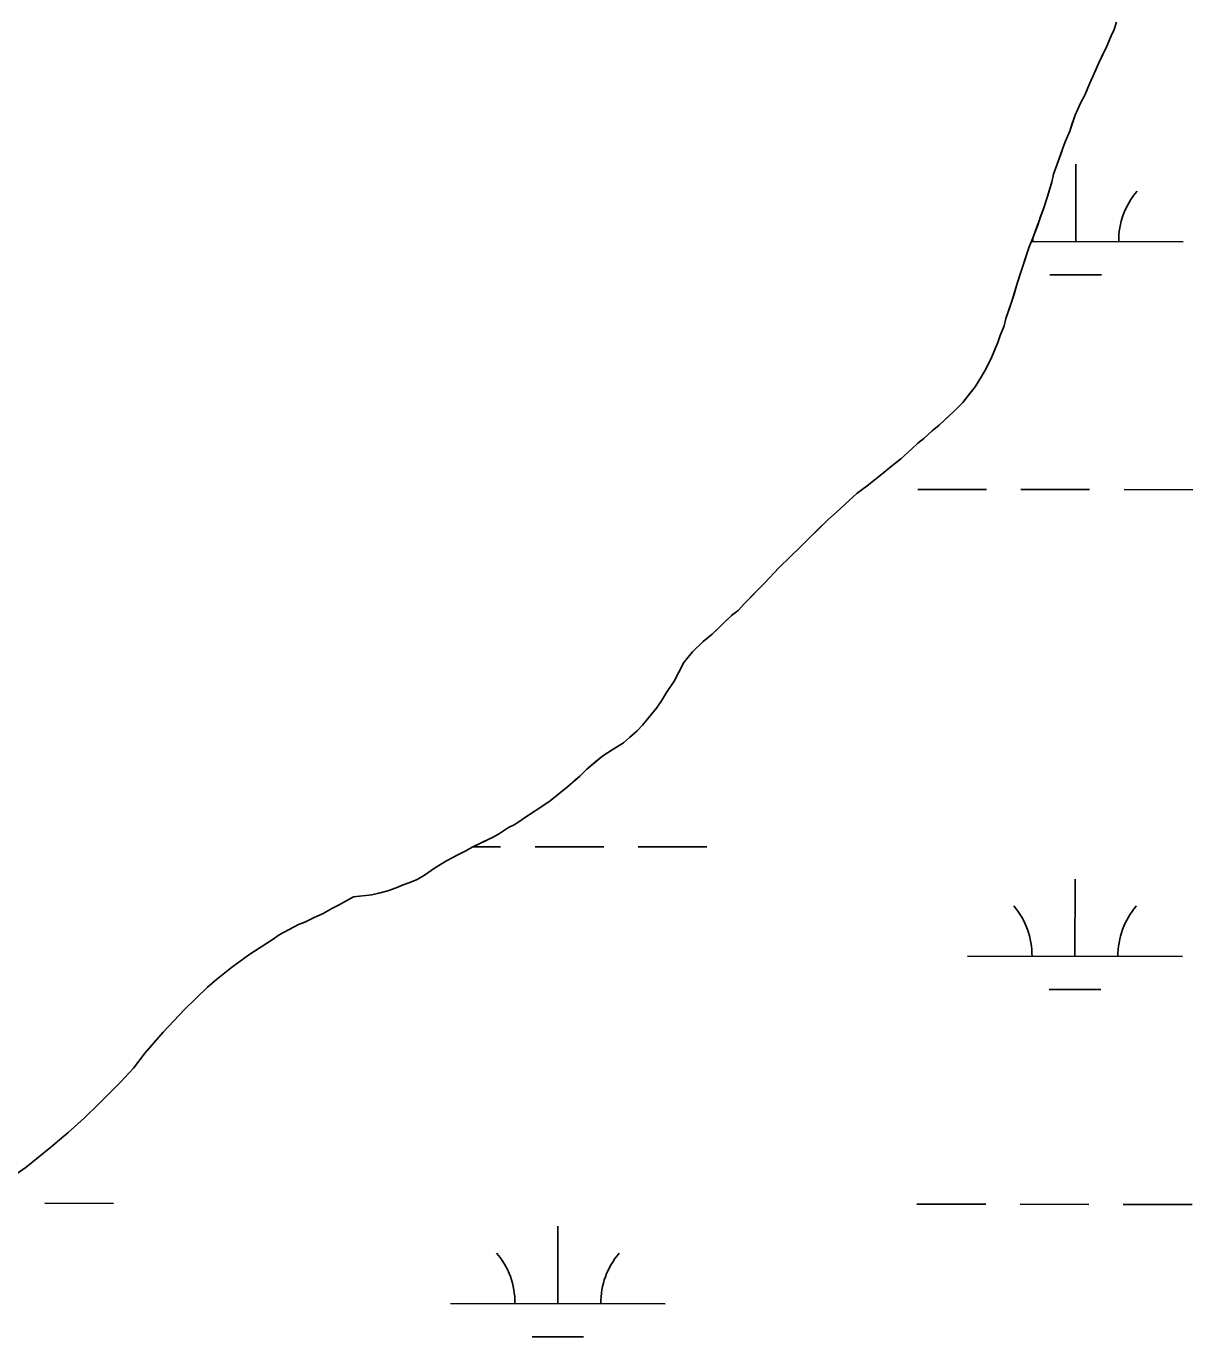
# Model space of a CAD drawing. Extents: x 3148686 to 3186545, y 916144 to 941516.
# Drawn here: x 3157248 to 3157791, y 926080 to 926690 of the extents above; entities that cross this region are included whole.
import ezdxf

# ---------------------------------------------------------------- set-up
doc = ezdxf.new("R2010")
doc.units = 0
for name, color, linetype in [('V-SITE-VEGE', 7, 'Continuous'), ('V-TOPO-SHOR', 7, 'Continuous'), ('V-WETL-SWMP', 7, 'Continuous')]:
    doc.layers.add(name, color=color, linetype=linetype)

msp = doc.modelspace()

# ---------------------------------------------------------------- linework, layer by layer
at = {"layer": 'V-SITE-VEGE'}
for p, q in [((3157753.91, 926688.16), (3157752.53, 926685.16)), ((3157755.09, 926691.55), (3157753.91, 926688.16)), ((3157752.53, 926685.16), (3157750.57, 926680.37)), ((3157750.57, 926680.37), (3157746.83, 926672.58)), ((3157746.83, 926672.58), (3157744.07, 926666.18)), ((3157742.5, 926662.79), (3157740.34, 926657.59)), ((3157744.07, 926666.18), (3157742.5, 926662.79)), ((3157740.34, 926657.59), (3157738.37, 926653.8)), ((3157738.37, 926653.8), (3157735.81, 926648.2)), ((3157735.81, 926648.2), (3157733.26, 926640.81)), ((3157733.26, 926640.81), (3157731.1, 926635.82)), ((3157730.12, 926632.83), (3157727.37, 926625.44)), ((3157731.1, 926635.82), (3157730.12, 926632.83)), ((3157725.81, 926620.84), (3157725.03, 926617.06)), ((3157727.37, 926625.44), (3157725.81, 926620.84)), ((3157725.03, 926617.06), (3157722.88, 926610.47)), ((3157722.88, 926610.47), (3157721.12, 926604.68)), ((3157721.12, 926604.68), (3157716.02, 926590.7)), ((3157716.02, 926590.7), (3157714.45, 926586.91)), ((3157714.45, 926586.91), (3157711.11, 926577.12)), ((3157711.11, 926577.12), (3157708.76, 926569.94)), ((3157708.76, 926569.94), (3157706.42, 926561.75)), ((3157706.42, 926561.75), (3157703.48, 926553.57)), ((3157703.48, 926553.57), (3157702.7, 926550.17)), ((3157702.7, 926550.17), (3157700.94, 926545.78)), ((3157699.76, 926542.39), (3157697.01, 926535.79)), ((3157700.94, 926545.78), (3157699.76, 926542.39)), ((3157697.01, 926535.79), (3157694.45, 926530.4)), ((3157694.45, 926530.4), (3157692.28, 926526.6)), ((3157692.28, 926526.6), (3157689.32, 926521.8)), ((3157689.32, 926521.8), (3157683.58, 926514.59)), ((3157679.62, 926510.59), (3157672.48, 926503.97)), ((3157683.58, 926514.59), (3157679.62, 926510.59)), ((3157672.48, 926503.97), (3157669.31, 926501.36)), ((3157665.35, 926497.75), (3157662.57, 926495.54)), ((3157669.31, 926501.36), (3157665.35, 926497.75)), ((3157659.6, 926492.74), (3157654.64, 926488.32)), ((3157662.57, 926495.54), (3157659.6, 926492.74)), ((3157654.64, 926488.32), (3157650.27, 926484.91)), ((3157645.92, 926481.1), (3157638.97, 926475.68)), ((3157650.27, 926484.91), (3157645.92, 926481.1)), ((3157638.97, 926475.68), (3157634.41, 926472.27)), ((3157634.41, 926472.27), (3157624.89, 926463.64)), ((3157624.89, 926463.64), (3157620.53, 926459.83)), ((3157620.53, 926459.83), (3157608.25, 926447.6)), ((3157608.25, 926447.6), (3157597.95, 926437.58)), ((3157597.95, 926437.58), (3157591.21, 926430.37)), ((3157591.21, 926430.37), (3157581.91, 926420.95)), ((3157581.91, 926420.95), (3157578.93, 926417.74)), ((3157575.96, 926415.34), (3157566.84, 926406.71)), ((3157578.93, 926417.74), (3157575.96, 926415.34)), ((3157566.84, 926406.71), (3157562.68, 926403.31)), ((3157562.68, 926403.31), (3157557.72, 926398.49)), ((3157557.72, 926398.49), (3157553.77, 926393.49)), ((3157553.77, 926393.49), (3157549.23, 926384.89)), ((3157549.23, 926384.89), (3157545.68, 926379.49)), ((3157543.31, 926375.7), (3157540.94, 926372.29)), ((3157545.68, 926379.49), (3157543.31, 926375.7)), ((3157540.94, 926372.29), (3157534.41, 926364.29)), ((3157534.41, 926364.29), (3157532.03, 926361.68)), ((3157528.46, 926358.67), (3157525.69, 926356.07)), ((3157532.03, 926361.68), (3157528.46, 926358.67)), ((3157520.33, 926352.85), (3157515.96, 926350.03)), ((3157525.69, 926356.07), (3157520.33, 926352.85)), ((3157515.96, 926350.03), (3157508.62, 926343.81)), ((3157505.25, 926340.6), (3157499.51, 926335.59)), ((3157508.62, 926343.81), (3157505.25, 926340.6)), ((3157499.51, 926335.59), (3157491.57, 926329.17)), ((3157491.57, 926329.17), (3157478.47, 926320.52)), ((3157472.12, 926316.7), (3157467.95, 926313.89)), ((3157475.1, 926318.11), (3157472.12, 926316.7)), ((3157478.47, 926320.52), (3157475.1, 926318.11)), ((3157464.97, 926312.27), (3157455.23, 926307.64)), ((3157467.95, 926313.89), (3157464.97, 926312.27)), ((3157448.48, 926304.01), (3157443.31, 926301.19)), ((3157452.25, 926305.83), (3157448.48, 926304.01)), ((3157455.23, 926307.64), (3157452.25, 926305.83)), ((3157437.75, 926297.77), (3157432.99, 926294.56)), ((3157443.31, 926301.19), (3157437.75, 926297.77)), ((3157423.05, 926290.11), (3157419.87, 926288.7)), ((3157426.23, 926291.13), (3157423.05, 926290.11)), ((3157429.62, 926292.54), (3157426.23, 926291.13)), ((3157432.99, 926294.56), (3157429.62, 926292.54)), ((3157399.96, 926284.52), (3157393.02, 926280.59)), ((3157408.53, 926285.45), (3157399.96, 926284.52)), ((3157412.31, 926286.27), (3157408.53, 926285.45)), ((3157415.9, 926287.28), (3157412.31, 926286.27)), ((3157419.87, 926288.7), (3157415.9, 926287.28)), ((3157390.25, 926279.21), (3157385.88, 926276.65)), ((3157393.02, 926280.59), (3157390.25, 926279.21)), ((3157377.36, 926272.73), (3157374.38, 926271.55)), ((3157381.32, 926274.69), (3157377.36, 926272.73)), ((3157385.88, 926276.65), (3157381.32, 926274.69)), ((3157365.46, 926266.84), (3157362.09, 926264.48)), ((3157374.38, 926271.55), (3157365.46, 926266.84)), ((3157362.09, 926264.48), (3157351.77, 926257.79)), ((3157351.77, 926257.79), (3157343.23, 926251.49)), ((3157343.23, 926251.49), (3157336.29, 926245.97)), ((3157332.12, 926242.42), (3157321.39, 926231.98)), ((3157336.29, 926245.97), (3157332.12, 926242.42)), ((3157321.39, 926231.98), (3157311.45, 926221.53)), ((3157311.45, 926221.53), (3157303.1, 926211.86)), ((3157303.1, 926211.86), (3157297.54, 926204.76)), ((3157297.54, 926204.76), (3157291.57, 926198.25)), ((3157291.57, 926198.25), (3157281.64, 926188.19)), ((3157281.64, 926188.19), (3157274.69, 926181.49)), ((3157274.69, 926181.49), (3157267.14, 926174.79)), ((3157267.14, 926174.79), (3157259.2, 926167.89)), ((3157259.2, 926167.89), (3157247.68, 926158.64))]:
    msp.add_line(p, q, dxfattribs=at)
at = {"layer": 'V-TOPO-SHOR'}
for points in [[(3157755.09, 926691.55), (3157753.91, 926688.16), (3157752.53, 926685.16), (3157750.57, 926680.37), (3157749.19, 926677.57), (3157746.83, 926672.58), (3157745.45, 926669.38), (3157744.07, 926666.18), (3157742.5, 926662.79), (3157740.34, 926657.59), (3157738.37, 926653.8), (3157735.81, 926648.2), (3157734.44, 926644.41), (3157733.26, 926640.81), (3157731.1, 926635.82), (3157730.12, 926632.83), (3157728.94, 926629.63), (3157727.37, 926625.44), (3157725.81, 926620.84), (3157725.03, 926617.06), (3157724.05, 926614.06), (3157722.88, 926610.47), (3157721.12, 926604.68), (3157719.74, 926601.08), (3157718.37, 926597.09), (3157716.02, 926590.7), (3157714.45, 926586.91), (3157713.07, 926582.71), (3157711.11, 926577.12), (3157709.94, 926573.33), (3157708.76, 926569.94), (3157707.4, 926564.95), (3157706.42, 926561.75), (3157705.25, 926558.36), (3157703.48, 926553.57), (3157702.7, 926550.17), (3157700.94, 926545.78), (3157699.76, 926542.39), (3157698.38, 926539.19), (3157697.01, 926535.79), (3157694.45, 926530.4), (3157692.28, 926526.6), (3157689.32, 926521.8), (3157687.34, 926519.4), (3157683.58, 926514.59), (3157679.62, 926510.59), (3157675.46, 926506.78), (3157672.48, 926503.97), (3157669.31, 926501.36), (3157665.35, 926497.75), (3157662.57, 926495.54), (3157659.6, 926492.74), (3157654.64, 926488.32), (3157650.27, 926484.91), (3157645.92, 926481.1), (3157638.97, 926475.68), (3157634.41, 926472.27), (3157630.64, 926468.86)], [(3157630.64, 926468.86), (3157624.89, 926463.64), (3157620.53, 926459.83), (3157615.98, 926455.22), (3157608.25, 926447.6), (3157603.1, 926442.6), (3157597.95, 926437.58), (3157591.21, 926430.37), (3157587.25, 926426.36), (3157581.9, 926420.95), (3157578.93, 926417.74), (3157575.96, 926415.34), (3157572.39, 926411.93), (3157570.01, 926409.72), (3157566.84, 926406.72), (3157562.68, 926403.31), (3157557.72, 926398.49), (3157553.77, 926393.49), (3157551.2, 926388.69), (3157549.23, 926384.89), (3157545.68, 926379.49), (3157543.31, 926375.7), (3157540.94, 926372.29), (3157538.56, 926369.29), (3157534.41, 926364.29), (3157532.03, 926361.68), (3157528.46, 926358.67), (3157525.69, 926356.07), (3157520.33, 926352.85), (3157515.96, 926350.03), (3157512.79, 926347.42), (3157508.62, 926343.81), (3157505.25, 926340.6), (3157502.68, 926338.4), (3157499.51, 926335.59), (3157491.57, 926329.17), (3157487.6, 926326.55), (3157481.85, 926322.73), (3157478.47, 926320.52), (3157475.1, 926318.11), (3157472.12, 926316.7), (3157467.95, 926313.89), (3157464.97, 926312.27), (3157460.4, 926310.06), (3157455.23, 926307.64), (3157452.25, 926305.83), (3157448.48, 926304.01), (3157443.31, 926301.19), (3157437.75, 926297.77), (3157432.99, 926294.56), (3157429.62, 926292.54), (3157426.23, 926291.13), (3157423.05, 926290.11), (3157419.87, 926288.7), (3157415.9, 926287.28), (3157412.31, 926286.27), (3157408.53, 926285.45)], [(3157236.37, 926150.76), (3157247.68, 926158.64), (3157259.2, 926167.89), (3157267.14, 926174.79), (3157274.69, 926181.49), (3157281.64, 926188.19), (3157291.57, 926198.25), (3157297.54, 926204.76), (3157303.1, 926211.86), (3157311.45, 926221.53), (3157321.39, 926231.98), (3157332.12, 926242.42), (3157336.29, 926245.97), (3157343.23, 926251.49), (3157351.77, 926257.79), (3157362.09, 926264.48), (3157365.46, 926266.84), (3157374.38, 926271.55), (3157377.36, 926272.73), (3157381.32, 926274.69), (3157385.88, 926276.65), (3157390.25, 926279.21), (3157393.02, 926280.59), (3157399.96, 926284.52), (3157408.53, 926285.45)]]:
    msp.add_lwpolyline(points, dxfattribs=at)
at = {"layer": 'V-WETL-SWMP'}
for p, q in [((3157736.08, 926589.42), (3157736.12, 926625.42)), ((3157715.49, 926589.44), (3157786.08, 926589.36)), ((3157724.06, 926574), (3157748.06, 926573.97)), ((3157662.55, 926474.06), (3157694.55, 926474.03)), ((3157710.55, 926474.01), (3157742.55, 926473.98)), ((3157758.55, 926473.96), (3157790.55, 926473.93)), ((3157455.54, 926307.78), (3157468.47, 926307.76)), ((3157484.47, 926307.75), (3157516.47, 926307.71)), ((3157532.47, 926307.7), (3157564.47, 926307.66)), ((3157735.73, 926256.74), (3157735.77, 926292.74)), ((3157685.73, 926256.79), (3157785.73, 926256.69)), ((3157723.71, 926241.32), (3157747.71, 926241.3)), ((3157256.29, 926141.81), (3157288.29, 926141.78)), ((3157662.2, 926141.39), (3157694.2, 926141.35)), ((3157710.2, 926141.34), (3157742.2, 926141.3)), ((3157758.2, 926141.29), (3157790.2, 926141.25)), ((3157495.09, 926095.13), (3157495.12, 926131.13)), ((3157445.09, 926095.19), (3157545.09, 926095.08)), ((3157483.07, 926079.71), (3157507.07, 926079.69))]:
    msp.add_line(p, q, dxfattribs=at)
msp.add_lwpolyline([(3157755.09, 926691.55), (3157753.91, 926688.16), (3157752.53, 926685.16), (3157750.57, 926680.37), (3157749.19, 926677.57), (3157746.83, 926672.58), (3157744.07, 926666.18), (3157742.5, 926662.79), (3157740.34, 926657.59), (3157738.37, 926653.8), (3157735.81, 926648.2), (3157734.44, 926644.41), (3157733.26, 926640.81), (3157731.1, 926635.82), (3157730.12, 926632.83), (3157728.94, 926629.63), (3157727.37, 926625.44), (3157725.81, 926620.85), (3157725.03, 926617.06), (3157722.88, 926610.47), (3157721.12, 926604.68), (3157719.74, 926601.08), (3157718.37, 926597.09), (3157716.02, 926590.7), (3157714.45, 926586.91), (3157713.07, 926582.71), (3157711.11, 926577.12), (3157709.94, 926573.33), (3157708.77, 926569.94), (3157707.4, 926564.95), (3157706.42, 926561.75), (3157705.25, 926558.36), (3157703.48, 926553.57), (3157702.7, 926550.17), (3157700.93, 926545.78), (3157699.76, 926542.39), (3157698.38, 926539.19), (3157697.01, 926535.79), (3157694.45, 926530.4), (3157692.28, 926526.6), (3157689.32, 926521.8), (3157687.34, 926519.4), (3157683.58, 926514.59), (3157679.62, 926510.59), (3157675.46, 926506.78), (3157672.48, 926503.97), (3157669.31, 926501.36), (3157665.35, 926497.75), (3157662.57, 926495.54), (3157659.6, 926492.74), (3157654.64, 926488.32), (3157650.28, 926484.91), (3157645.92, 926481.1), (3157638.97, 926475.68), (3157634.41, 926472.27), (3157630.64, 926468.86), (3157624.89, 926463.64), (3157620.53, 926459.83), (3157615.98, 926455.22), (3157608.25, 926447.61), (3157597.95, 926437.58), (3157591.21, 926430.37), (3157581.9, 926420.95), (3157578.93, 926417.75), (3157575.96, 926415.34), (3157572.39, 926411.93), (3157570.01, 926409.72), (3157566.84, 926406.72), (3157562.68, 926403.31), (3157557.72, 926398.49), (3157553.77, 926393.49), (3157551.2, 926388.69), (3157549.23, 926384.9), (3157545.68, 926379.49), (3157543.31, 926375.7), (3157540.94, 926372.29), (3157538.56, 926369.29), (3157534.41, 926364.29), (3157532.03, 926361.68), (3157528.46, 926358.67), (3157525.69, 926356.07), (3157520.33, 926352.85), (3157515.96, 926350.03), (3157512.79, 926347.42), (3157508.62, 926343.81), (3157505.25, 926340.6), (3157502.68, 926338.4), (3157499.51, 926335.59), (3157491.57, 926329.17), (3157487.6, 926326.55), (3157481.85, 926322.73), (3157478.47, 926320.52), (3157475.1, 926318.11), (3157472.12, 926316.7), (3157467.95, 926313.89), (3157464.97, 926312.28), (3157460.4, 926310.06), (3157455.23, 926307.64), (3157452.25, 926305.83), (3157448.48, 926304.01), (3157443.31, 926301.19), (3157437.75, 926297.77), (3157432.99, 926294.55), (3157429.62, 926292.54), (3157426.24, 926291.13), (3157423.05, 926290.11), (3157419.87, 926288.7), (3157415.9, 926287.28), (3157412.32, 926286.27), (3157408.53, 926285.45), (3157399.96, 926284.52), (3157393.02, 926280.59), (3157390.25, 926279.21), (3157385.88, 926276.65), (3157381.32, 926274.69), (3157377.36, 926272.73), (3157374.38, 926271.55), (3157365.46, 926266.84), (3157362.09, 926264.48), (3157351.77, 926257.79), (3157343.23, 926251.49), (3157336.29, 926245.97), (3157332.12, 926242.42), (3157321.39, 926231.98), (3157311.45, 926221.53), (3157303.11, 926211.86), (3157297.54, 926204.76), (3157291.57, 926198.25), (3157281.64, 926188.19), (3157274.69, 926181.49), (3157267.14, 926174.79), (3157259.2, 926167.89), (3157247.68, 926158.64), (3157236.37, 926150.76)], dxfattribs=at)
for centre, start, end in [((3157791.32, 926589.83), 139.1678, 180.71146), ((3157680.84, 926589.95), 359.16781, 1.46098), ((3157680.49, 926257.27), 359.16781, 40.71147), ((3157790.97, 926257.16), 139.1678, 180.71146), ((3157439.84, 926095.67), 359.16781, 40.71147), ((3157550.33, 926095.55), 139.1678, 180.71146)]:
    msp.add_arc(centre, 35.25, start, end, dxfattribs=at)

doc.saveas('drawing.dxf')
